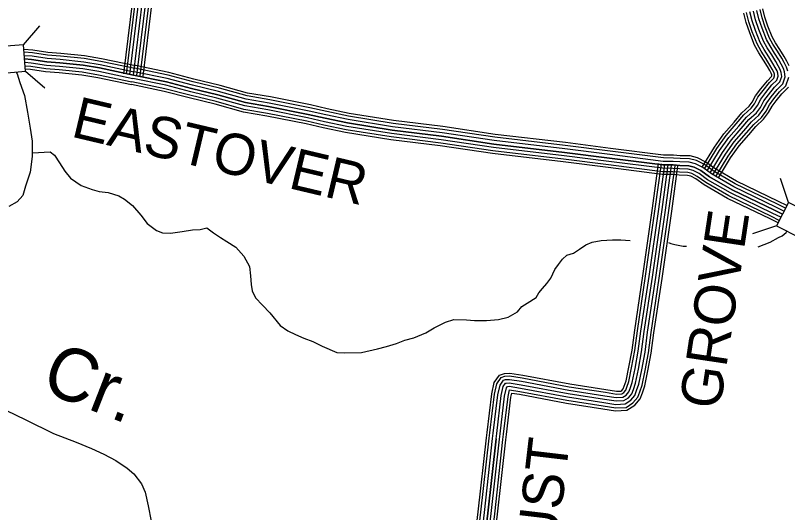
# Model space of a CAD drawing. Extents: x 1788175 to 1969470, y 584502 to 738744.
# Drawn here: x 1897454 to 1904395, y 668335 to 672802 of the extents above; entities that cross this region are included whole.
import ezdxf

# ---------------------------------------------------------------- set-up
doc = ezdxf.new("R2010")
doc.units = 0
for name, color, linetype in [('DESIGN - DRAINAGE - Bridges and Cross Drains Size Text', 7, 'Continuous'), ('DESIGN - ROW - Right-of-Way and Easement Labels', 7, 'Continuous'), ('DESIGN - TRANSPORTATION - Text', 7, 'Continuous'), ('SURVEY - DRAINAGE - Storm Sewer', 7, 'Continuous'), ('SURVEY - TRANSPORTATION - Roads', 7, 'Continuous')]:
    doc.layers.add(name, color=color, linetype=linetype)

msp = doc.modelspace()

# ---------------------------------------------------------------- linework, layer by layer
at = {"layer": 'DESIGN - TRANSPORTATION - Text'}
for points in [[(1897460.2, 672293.2), (1897469.6, 672276.3), (1897494.8, 672200.7), (1897536.8, 672083.2), (1897562, 671932), (1897587.2, 671789.2), (1897604, 671671.6), (1897604, 671604.5), (1897604, 671535.2), (1897587.2, 671394.5), (1897545.2, 671268.5), (1897520, 671184.5), (1897469.6, 671125.8), (1897394, 671083.8)], [(1897609.2, 671565.9), (1897767.8, 671575.4), (1897805.6, 671545.1), (1897849.1, 671478.7), (1897898.4, 671402.3), (1897949.9, 671339.9), (1898045.4, 671273.1), (1898145.1, 671236.4), (1898206.9, 671219.9), (1898286.8, 671211.3), (1898384.5, 671180.6), (1898436.3, 671152.2), (1898507.8, 671093.6), (1898583.1, 671007), (1898638.5, 670932.5), (1898722, 670869.9), (1898777.8, 670849.4), (1898849.7, 670844.9), (1898953.8, 670860.2), (1899045.9, 670875.6), (1899113.9, 670879.1), (1899174, 670892.6), (1899233.6, 670848.2), (1899297.3, 670807.7), (1899355, 670771.2), (1899436.5, 670720.6), (1899507.9, 670638), (1899559.2, 670547.5), (1899568.5, 670463.4), (1899573.9, 670383.3), (1899581.4, 670327.2), (1899611, 670264.9), (1899674.4, 670198.4), (1899741.9, 670129.8), (1899835.3, 670015.1)], [(1904131.8, 670723.2), (1904238.8, 670765.6), (1904314.7, 670807.9), (1904348.1, 670821.3), (1904381.6, 670852.5), (1904389.5, 670862.7)], [(1899835.3, 670015.1), (1899903.9, 669967), (1899971.9, 669935), (1900048, 669901.5), (1900127.8, 669872.2), (1900212.4, 669831.1), (1900343.9, 669774.9), (1900416.3, 669771.2), (1900564.3, 669774.1), (1900710.6, 669805), (1900789.4, 669827.8), (1900880, 669853.3), (1900956.2, 669883.9), (1901037.1, 669904.9), (1901144.6, 669949.4), (1901218, 669994), (1901319.1, 670046.2), (1901395.8, 670068.8), (1901508.2, 670065.6), (1901580.5, 670061.9), (1901688.6, 670062.4), (1901798.2, 670071), (1901883.2, 670090.2), (1901966.5, 670137.3), (1902007.7, 670185.9), (1902053.9, 670216.8), (1902137, 670267.9), (1902160.5, 670309.4), (1902192.2, 670349.4), (1902231.6, 670393.9), (1902268.7, 670442.3), (1902302.2, 670518.5), (1902335.7, 670562.6), (1902372.7, 670613), (1902412.7, 670647.5), (1902469.7, 670665), (1902525.7, 670700.4), (1902581.3, 670741.9), (1902640.1, 670763.5), (1902719.2, 670780.3), (1902821, 670786.4), (1902897, 670787), (1902981.6, 670780)], [(1903326.2, 670762.2), (1903345, 670752.8), (1903382.6, 670743.4), (1903410.8, 670738.7), (1903457.8, 670729.3), (1903487.9, 670729.3)], [(1897278.4, 669296), (1897549.3, 669167.9), (1897796.3, 669046), (1897999.6, 668966.5), (1898139.1, 668909.4), (1898248.6, 668858.6), (1898356.1, 668801.8), (1898457.6, 668733), (1898519.2, 668684.5), (1898586.4, 668593.9), (1898619.9, 668519.6), (1898646.9, 668395.3), (1898673.8, 668258.9)]]:
    msp.add_lwpolyline(points, dxfattribs=at)
at = {"layer": 'SURVEY - DRAINAGE - Storm Sewer'}
for p, q in [((1897527.3, 672536.7), (1897675.1, 672709.1)), ((1897545.5, 672299.8), (1897718, 672152)), ((1904403.4, 671122.2), (1904333.1, 671338.1)), ((1904295.7, 670910.4), (1904079.8, 670840))]:
    msp.add_line(p, q, dxfattribs=at)
msp.add_lwpolyline([(1897308.7, 672281.5), (1897545.6, 672299.8), (1897527.3, 672536.7), (1897290.4, 672518.4)], close=True, dxfattribs=at)
msp.add_lwpolyline([(1904403.4, 671122.2), (1904295.7, 670910.4), (1904507.5, 670802.7), (1904615.2, 671014.5), (1904403.4, 671122.2)], dxfattribs=at)
at = {"layer": 'SURVEY - TRANSPORTATION - Roads'}
for points in [[(1898428.7, 672276.7), (1898781.3, 675160.8)], [(1898453.3, 672273.7), (1898805.8, 675157.8)], [(1898484, 672269.9), (1898836.6, 675154)], [(1898514.8, 672266.1), (1898867.4, 675150.3)], [(1898514.8, 672266.1), (1898867.4, 675150.3)], [(1898545.6, 672262.4), (1898898.1, 675146.5)], [(1898576.4, 672258.6), (1898928.9, 675142.8)], [(1898601.9, 672255.5), (1898954.4, 675139.6)], [(1904411.3, 672347.7), (1904389, 672390.7), (1904365.7, 672431.9), (1904326.8, 672494.3), (1904286.5, 672556.8), (1904257.2, 672609.6), (1904218.9, 672706.6), (1904191.5, 672787.4), (1904173.5, 672859.8)], [(1903628.3, 671437.2), (1903737.5, 671619.2), (1903822.9, 671739), (1903914.3, 671843.5), (1903985.8, 671926.5), (1904050.3, 671986.3), (1904077.7, 672022.4), (1904108.2, 672080.2), (1904155.7, 672142.7), (1904214, 672215.1), (1904251.4, 672251.9), (1904254.2, 672260.2), (1904252.7, 672269.3), (1904248.9, 672282), (1904235.7, 672307.4), (1904215.7, 672342.7), (1904179.5, 672401), (1904136.8, 672467.1), (1904099.1, 672534.9), (1904055.1, 672646.5), (1904023.9, 672738.3), (1904003.1, 672822.3)], [(1903648.7, 671423.2), (1903758.2, 671605.6), (1903842.3, 671723.7), (1903932.9, 671827.3), (1904003.6, 671909.3), (1904068.7, 671969.6), (1904098.7, 672009), (1904129.1, 672066.9), (1904175.1, 672127.4), (1904232.4, 672198.5), (1904272.9, 672238.4), (1904279.5, 672258), (1904276.9, 672274.8), (1904271.9, 672291.3), (1904257.5, 672319.2), (1904236.9, 672355.3), (1904200.3, 672414.2), (1904158, 672479.8), (1904121.5, 672545.5), (1904078.3, 672655.1), (1904047.7, 672745.2), (1904027.3, 672827.6)], [(1903673.9, 671404.9), (1903784.2, 671588.6), (1903866.6, 671704.4), (1903956.3, 671807), (1904026, 671887.8), (1904091.7, 671948.7), (1904124.9, 671992.3), (1904155.3, 672050.2), (1904199.6, 672108.3), (1904255.4, 672177.7), (1904299.8, 672221.5), (1904311.4, 672255.2), (1904307.2, 672281.7), (1904300.8, 672303), (1904284.7, 672334), (1904263.6, 672371.2), (1904226.5, 672430.8), (1904184.6, 672495.8), (1904149.6, 672558.7), (1904107.4, 672665.7), (1904077.4, 672754), (1904057.5, 672834.3)], [(1903699, 671386.5), (1903810.1, 671571.6), (1903891, 671685.2), (1903979.7, 671786.6), (1904048.3, 671866.2), (1904114.8, 671927.8), (1904151.1, 671975.6), (1904181.6, 672033.4), (1904224, 672089.2), (1904278.5, 672156.9), (1904326.8, 672204.6), (1904343.2, 672252.5), (1904337.5, 672288.6), (1904329.7, 672314.7), (1904311.9, 672348.8), (1904290.2, 672387), (1904252.7, 672447.4), (1904211.2, 672511.7), (1904177.7, 672572), (1904136.5, 672676.4), (1904107.2, 672762.7), (1904087.8, 672840.9)], [(1903699, 671386.5), (1903810.1, 671571.6), (1903891, 671685.2), (1903979.7, 671786.6), (1904048.3, 671866.2), (1904114.8, 671927.8), (1904151.1, 671975.6), (1904181.6, 672033.4), (1904224, 672089.2), (1904278.5, 672156.9), (1904326.8, 672204.6), (1904343.2, 672252.5), (1904337.5, 672288.6), (1904329.7, 672314.7), (1904311.9, 672348.8), (1904290.2, 672387), (1904252.7, 672447.4), (1904211.2, 672511.7), (1904177.7, 672572), (1904136.5, 672676.4), (1904107.2, 672762.7), (1904087.8, 672840.9)], [(1903725.1, 671369.7), (1903836.1, 671554.7), (1903915.3, 671665.9), (1904003.1, 671766.3), (1904070.7, 671844.7), (1904137.8, 671906.9), (1904177.4, 671958.9), (1904207.8, 672016.7), (1904248.4, 672070.1), (1904301.5, 672136), (1904353.8, 672187.6), (1904375, 672249.8), (1904367.8, 672295.5), (1904358.5, 672326.3), (1904339.2, 672363.6), (1904316.9, 672402.9), (1904278.9, 672463.9), (1904237.8, 672527.7), (1904205.8, 672585.3), (1904165.7, 672687.1), (1904137, 672771.4), (1904118.1, 672847.6)], [(1904398.1, 672302.4), (1904387.4, 672338), (1904366.4, 672378.4), (1904343.5, 672418.7), (1904305.1, 672480.5), (1904264.4, 672543.6), (1904233.9, 672598.6), (1904194.8, 672697.8), (1904166.8, 672780.2), (1904148.4, 672854.3)], [(1897530.2, 672499.3), (1897610.3, 672493), (1897746, 672472), (1897861.6, 672463.4), (1898075.4, 672441.4), (1898227.7, 672415.6), (1898532.8, 672351)], [(1897532.1, 672474.4), (1897607.5, 672468.5), (1897743.1, 672447.5), (1897859.4, 672438.7), (1898072.1, 672416.9), (1898223.1, 672391.3), (1898527.7, 672326.8)], [(1897534.5, 672443.1), (1897603.9, 672437.6), (1897739.6, 672416.7), (1897856.7, 672407.9), (1898067.9, 672386.2), (1898217.2, 672360.8), (1898521.2, 672296.5)], [(1897536.9, 672411.8), (1897600.3, 672406.8), (1897736.1, 672385.8), (1897853.9, 672377), (1898063.7, 672355.5), (1898211.4, 672330.4), (1898514.8, 672266.1)], [(1898514.8, 672266.1), (1898211.4, 672330.4), (1898063.7, 672355.5), (1897853.9, 672377), (1897736.1, 672385.8), (1897600.3, 672406.8), (1897536.9, 672411.8)], [(1897539.3, 672380.5), (1897596.7, 672376), (1897732.5, 672355), (1897851.2, 672346.1), (1898059.5, 672324.7), (1898205.6, 672299.9), (1898508.4, 672235.8)], [(1897541.7, 672349.2), (1897593.1, 672345.2), (1897729, 672324.2), (1897848.5, 672315.2), (1898055.3, 672294), (1898199.8, 672269.5), (1898502, 672205.5)], [(1897543.7, 672323.3), (1897590.1, 672319.6), (1897726.1, 672298.6), (1897846.2, 672289.6), (1898051.9, 672268.5), (1898195, 672244.2), (1898496.6, 672180.3)], [(1899288.6, 672148.5), (1899052.7, 672204.4), (1898826.5, 672264.3), (1898527.5, 672326.8)], [(1899295.1, 672173.5), (1899059, 672229.3), (1898832.4, 672289.3), (1898532.8, 672352)], [(1899265.4, 672058.5), (1899030.1, 672114.2), (1898805.1, 672173.8), (1898508.5, 672235.8)], [(1899273.1, 672088.5), (1899037.7, 672144.3), (1898812.2, 672203.9), (1898514.8, 672266.1)], [(1898514.8, 672266.1), (1898812.2, 672203.9), (1899037.7, 672144.3), (1899273.1, 672088.5), (1899522.5, 672018.6), (1899730.1, 671983.1), (1900087.4, 671912.5), (1900239.1, 671877.4), (1900438.7, 671835.9), (1900840, 671770.9), (1901285.4, 671715.7), (1901754.7, 671646.3), (1902389.9, 671571.6), (1902793.3, 671520.7), (1903274.6, 671459.2), (1903366.6, 671458.5), (1903426.5, 671454.1), (1903506.5, 671451.5), (1903556.4, 671439.1), (1903616.1, 671408.7), (1903693.6, 671352.1), (1903896.6, 671234.5), (1904277.1, 671051.6), (1904349.4, 671015.9)], [(1899280.9, 672118.5), (1899045.2, 672174.3), (1898819.4, 672234.1), (1898521.2, 672296.5)], [(1903751.9, 671354.1), (1903862.1, 671537.7), (1903939.7, 671646.7), (1904026.6, 671746), (1904093, 671823.1), (1904160.9, 671886), (1904203.6, 671942.2), (1904234, 672000), (1904272.8, 672051), (1904324.5, 672115.2), (1904380.8, 672170.7), (1904406.8, 672247)], [(1899251.4, 672004.5), (1899016.6, 672060.1), (1898792.2, 672119.5), (1898497.1, 672181.2)], [(1899257.6, 672028.5), (1899022.6, 672084.1), (1898797.9, 672143.6), (1898502.1, 672205.4)], [(1904389.1, 671094.1), (1904315.5, 671130.4), (1903937.7, 671312.1), (1903741.6, 671425.6), (1903662.2, 671483.6), (1903587.2, 671521.9), (1903518.6, 671538.9), (1903431.2, 671541.7), (1903370.1, 671546.2), (1903280.5, 671546.9), (1902804.4, 671607.7), (1902400.5, 671658.7), (1901766.2, 671733.2), (1901297.2, 671802.6), (1900852.4, 671857.8), (1900454.6, 671922.2), (1900257.9, 671963), (1900105.8, 671998.3), (1899746, 672069.4), (1899541.8, 672104.3), (1899295.1, 672173.5)], [(1904363.4, 671043.5), (1904290.7, 671079.4), (1903911.2, 671261.9), (1903710.6, 671378.1), (1903632.4, 671435.2), (1903567.3, 671468.4), (1903510.8, 671482.4), (1903428.2, 671485), (1903367.8, 671489.5), (1903276.7, 671490.2), (1902797.2, 671551.4), (1902393.6, 671602.4), (1901758.8, 671677), (1901289.6, 671746.4), (1900844.4, 671801.6), (1900444.3, 671866.4), (1900245.8, 671907.6), (1900093.9, 671942.8), (1899735.7, 672013.6), (1899529.3, 672048.9), (1899280.9, 672118.5)], [(1904377.5, 671071.2), (1904304.2, 671107.3), (1903925.7, 671289.3), (1903727.5, 671404.1), (1903648.7, 671461.7), (1903578.2, 671497.6), (1903515, 671513.3), (1903429.8, 671516), (1903369.1, 671520.5), (1903278.8, 671521.2), (1902801.1, 671582.2), (1902397.4, 671633.2), (1901762.9, 671707.7), (1901293.8, 671777.1), (1900848.8, 671832.3), (1900450, 671896.9), (1900252.4, 671937.9), (1900100.4, 671973.1), (1899741.4, 672044.1), (1899536.1, 672079.2), (1899288.6, 672148.5)], [(1903774.1, 671341.3), (1903883.6, 671523.6), (1903959.9, 671630.7), (1904046, 671729.1), (1904111.6, 671805.2), (1904180, 671868.6), (1904225.4, 671928.3), (1904255.8, 671986.1), (1904293, 672035.1), (1904343.6, 672097.9), (1904403.1, 672156.7)], [(1904321.3, 670960.6), (1904249.9, 670995.8), (1903867.6, 671179.6), (1903659.7, 671300.1), (1903583.5, 671355.7), (1903534.5, 671380.7), (1903497.9, 671389.7), (1903423.2, 671392.2), (1903364.1, 671396.5), (1903270.5, 671397.2), (1902785.5, 671459.2), (1902382.4, 671510.1), (1901746.5, 671584.8), (1901277.1, 671654.3), (1900831.3, 671709.6), (1900427.4, 671774.9), (1900225.8, 671816.8), (1900074.4, 671851.9), (1899718.9, 671922.1), (1899508.9, 671958.1), (1899257.6, 672028.5)], [(1904335.3, 670988.2), (1904263.5, 671023.7), (1903882.1, 671207.1), (1903676.7, 671326.1), (1903599.8, 671382.2), (1903545.5, 671409.9), (1903502.2, 671420.6), (1903424.9, 671423.1), (1903365.3, 671427.5), (1903272.5, 671428.2), (1902789.4, 671489.9), (1902386.1, 671540.9), (1901750.6, 671615.5), (1901281.3, 671685), (1900835.7, 671740.3), (1900433.1, 671805.4), (1900232.5, 671847.1), (1900080.9, 671882.2), (1899724.5, 671952.6), (1899515.7, 671988.4), (1899265.4, 672058.5)], [(1904349.4, 671015.9), (1904277.1, 671051.6), (1903896.6, 671234.5), (1903693.6, 671352.1), (1903616.1, 671408.7), (1903556.4, 671439.1), (1903506.5, 671451.5), (1903426.5, 671454.1), (1903366.6, 671458.5), (1903274.6, 671459.2), (1902793.3, 671520.7), (1902389.9, 671571.6), (1901754.7, 671646.3), (1901285.4, 671715.7), (1900840, 671770.9), (1900438.7, 671835.9), (1900239.1, 671877.4), (1900087.4, 671912.5), (1899730.1, 671983.1), (1899522.5, 672018.6), (1899273.1, 672088.5)], [(1904310.2, 670938.5), (1904239.1, 670973.6), (1903856.1, 671157.8), (1903646.2, 671279.3), (1903570.6, 671334.6), (1903525.8, 671357.4), (1903494.5, 671365.1), (1903421.9, 671367.5), (1903363.1, 671371.8), (1903268.8, 671372.5), (1902782.4, 671434.7), (1902379.4, 671485.6), (1901743.3, 671560.3), (1901273.7, 671629.8), (1900827.8, 671685.1), (1900422.9, 671750.6), (1900220.5, 671792.7), (1900069.2, 671827.7), (1899714.4, 671897.8), (1899503.4, 671933.9), (1899251.4, 672004.5)], [(1901689.1, 669007.3), (1901694.5, 669055.4), (1901735.7, 669402.5), (1901759, 669502.7), (1901804.9, 669570.6), (1901849.6, 669585.1), (1901898.1, 669588.3), (1902014.7, 669569.8), (1902437.7, 669490.7), (1902762, 669440.5), (1902859.1, 669425.1), (1902897.1, 669427), (1902906.8, 669433.2), (1902919, 669447.6), (1902927.4, 669469.9), (1902943.7, 669519.5), (1902969.5, 669641.8), (1902998.1, 669794.4), (1903021.3, 669972.9), (1903095.1, 670463.4), (1903181.6, 671068.8), (1903236.7, 671470.6)], [(1901713.7, 669004.6), (1901719, 669052.5), (1901760.1, 669398.2), (1901782.1, 669492.7), (1901820.6, 669549.7), (1901854.3, 669560.7), (1901897, 669563.4), (1902010.5, 669545.4), (1902433.6, 669466.3), (1902758.2, 669416.1), (1902857.8, 669400.3), (1902904.9, 669402.6), (1902923.3, 669414.4), (1902940.6, 669434.9), (1902950.7, 669461.7), (1902967.6, 669513.1), (1902993.8, 669637), (1903022.5, 669790.6), (1903045.7, 669969.5), (1903119.5, 670459.8), (1903206.1, 671065.4), (1903261.2, 671467.2)], [(1901744.5, 669001.2), (1901749.8, 669049), (1901790.7, 669392.9), (1901811, 669480.1), (1901840.4, 669523.5), (1901860.2, 669530), (1901895.5, 669532.3), (1902005.2, 669514.9), (1902428.4, 669435.8), (1902753.4, 669385.4), (1902856.1, 669369.2), (1902914.7, 669372.1), (1902944, 669390.9), (1902967.8, 669419), (1902979.9, 669451.4), (1902997.6, 669505), (1903024.2, 669630.9), (1903053.1, 669785.7), (1903076.4, 669965.2), (1903150.2, 670455.3), (1903236.8, 671061.1), (1903291.9, 671463)], [(1901775.3, 668997.7), (1901780.6, 669045.4), (1901821.2, 669387.5), (1901839.9, 669467.4), (1901860.1, 669497.3), (1901866.1, 669499.3), (1901894.1, 669501.1), (1901999.9, 669484.3), (1902423.1, 669405.2), (1902748.6, 669354.8), (1902854.4, 669338), (1902924.4, 669341.5), (1902964.6, 669367.3), (1902994.9, 669403.1), (1903009.2, 669441), (1903027.6, 669497), (1903054.6, 669624.9), (1903083.8, 669780.8), (1903107.1, 669960.9), (1903180.9, 670450.8), (1903267.5, 671056.8), (1903322.6, 671458.8)], [(1901775.3, 668997.7), (1901780.6, 669045.4), (1901821.2, 669387.5), (1901839.9, 669467.4), (1901860.1, 669497.3), (1901866.1, 669499.3), (1901894.1, 669501.1), (1901999.9, 669484.3), (1902423.1, 669405.2), (1902748.6, 669354.8), (1902854.4, 669338), (1902924.4, 669341.5), (1902964.6, 669367.3), (1902994.9, 669403.1), (1903009.2, 669441), (1903027.6, 669497), (1903054.6, 669624.9), (1903083.8, 669780.8), (1903107.1, 669960.9), (1903180.9, 670450.8), (1903267.5, 671056.8), (1903322.6, 671458.8)], [(1901806.1, 668994.3), (1901811.4, 669041.9), (1901851.8, 669382.1), (1901868.7, 669454.8), (1901878.3, 669469), (1901892.6, 669469.9), (1901994.6, 669453.8), (1902417.9, 669374.6), (1902743.8, 669324.2), (1902852.8, 669306.9), (1902934.2, 669311), (1902985.3, 669343.7), (1903022, 669387.2), (1903038.4, 669430.7), (1903057.6, 669488.9), (1903085, 669618.8), (1903114.4, 669776), (1903137.8, 669956.6), (1903211.6, 670446.3), (1903298.2, 671052.5), (1903353.3, 671454.6)], [(1901836.9, 668990.9), (1901842.2, 669038.4), (1901882.4, 669376.8), (1901896.6, 669437.9), (1901989.4, 669423.2), (1902412.7, 669344.1), (1902739, 669293.6), (1902851.1, 669275.8), (1902944, 669280.4), (1903005.9, 669320.1), (1903049.1, 669371.2), (1903067.6, 669420.4), (1903087.5, 669480.8), (1903115.4, 669612.8), (1903145, 669771.1), (1903168.5, 669952.3), (1903242.2, 670441.8), (1903328.9, 671048.2), (1903384, 671450.4)], [(1901862.5, 668988), (1901867.8, 669035.4), (1901907.8, 669372.3), (1901916.3, 669408.8), (1901985, 669397.9), (1902408.4, 669318.7), (1902735, 669268.2), (1902849.7, 669250), (1902952.1, 669255.1), (1903023.1, 669300.6), (1903071.6, 669358), (1903091.9, 669411.8), (1903112.4, 669474.1), (1903140.6, 669607.8), (1903170.4, 669767.1), (1903194, 669948.7), (1903267.7, 670438.1), (1903354.4, 671044.7), (1903409.5, 671446.9)], [(1901383.3, 666371.9), (1901615, 668341.2), (1901689.1, 669007.3)], [(1901407.9, 666369), (1901639.5, 668338.3), (1901713.7, 669004.6)], [(1901438.7, 666365.4), (1901670.3, 668334.8), (1901744.5, 669001.2)], [(1901775.3, 668997.7), (1901701.1, 668331.3), (1901469.5, 666361.8)], [(1901469.5, 666361.8), (1901701.1, 668331.3), (1901775.3, 668997.7)], [(1901500.2, 666358.2), (1901731.9, 668327.8), (1901806.1, 668994.3)], [(1901531, 666354.5), (1901762.7, 668324.2), (1901836.9, 668990.9)], [(1901556.6, 666351.5), (1901788.3, 668321.3), (1901862.5, 668988)]]:
    msp.add_lwpolyline(points, dxfattribs=at)

# ---------------------------------------------------------------- texts
at = {"layer": 'DESIGN - DRAINAGE - Bridges and Cross Drains Size Text'}
msp.add_text('Cr.', height=475, rotation=338.63194, dxfattribs=at).set_placement((1897666.8, 669437.1))
at = {"layer": 'DESIGN - ROW - Right-of-Way and Easement Labels'}
for s, rotation, p in [('EASTOVER', 346.68017, (1897944, 671715.5)), ('GROVE', 81.43971, (1903786.8, 669251.1)), ('LOCUST', 83.2908, (1902203.5, 666986.9))]:
    msp.add_text(s, height=370, rotation=rotation, dxfattribs=at).set_placement(p)

doc.saveas('drawing.dxf')
